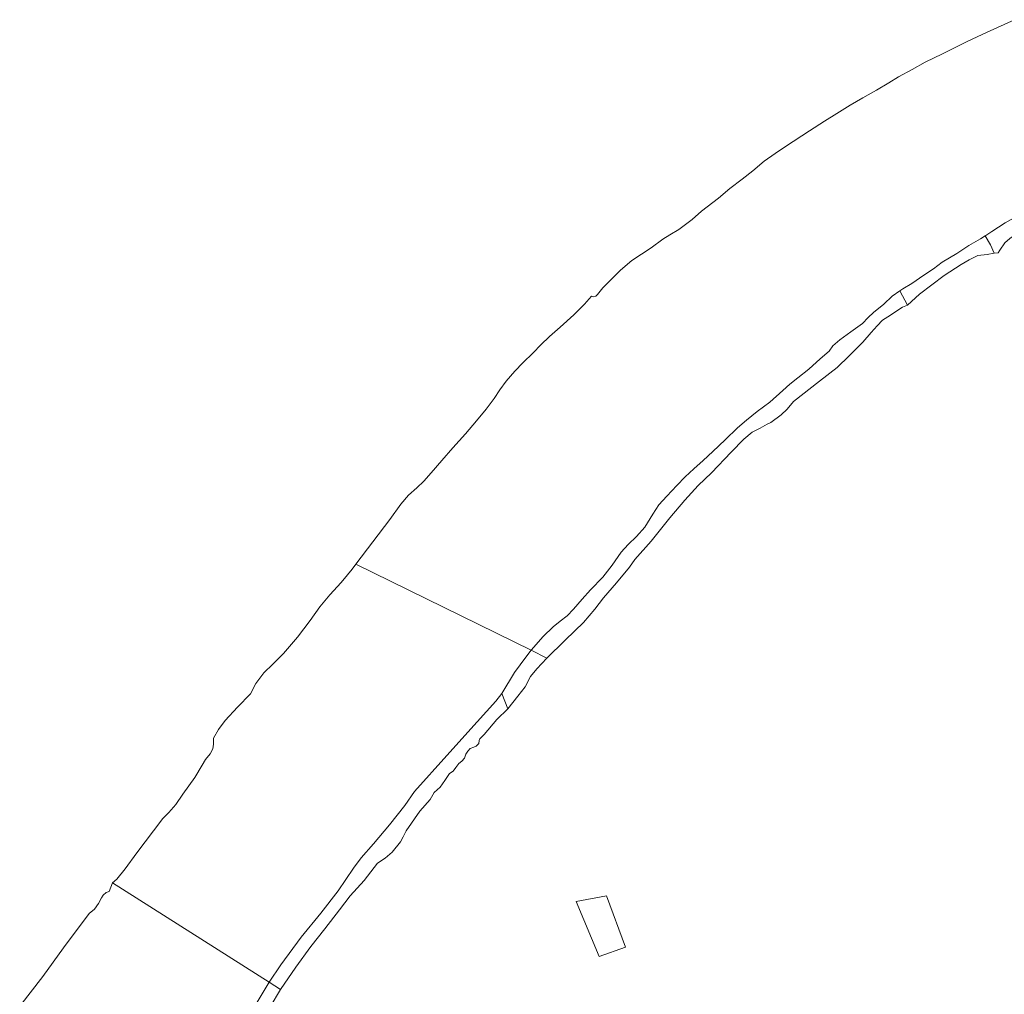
# Model space of a CAD drawing. Extents: x 184422 to 188298, y 343471 to 350189.
# Tile 331 of 513: x 185216 to 185747, y 348531 to 349057. Entities that reach past the tile are written whole.
import ezdxf

# ---------------------------------------------------------------- set-up
doc = ezdxf.new("R2010")
doc.units = 0
for name, color, linetype, lineweight in [('B-WA-GR-BOS_LOOF-GV', 252, 'Continuous', 13), ('B-WA-GR-GRAS-GV', 252, 'Continuous', 13), ('B-WA-OG-WATER-GV', 252, 'Continuous', 18), ('B-WA-OG-WATER_SLOOT-GV', 252, 'Continuous', 18)]:
    doc.layers.add(name, color=color, linetype=linetype, lineweight=lineweight)

msp = doc.modelspace()

# ---------------------------------------------------------------- linework, layer by layer
at = {"layer": 'B-WA-GR-BOS_LOOF-GV', "flags": 128}
msp.add_lwpolyline([(185516.056, 348581.473), (185528.434, 348551.855), (185542.664, 348556.862), (185532.44, 348584.448)], close=True, dxfattribs=at)
msp.add_lwpolyline([(185516.056, 348581.473), (185528.434, 348551.855), (185542.664, 348556.862), (185532.44, 348584.448)], close=True, dxfattribs=at)
msp.add_lwpolyline([(185516.056, 348581.473), (185528.434, 348551.855), (185542.664, 348556.862), (185532.44, 348584.448)], close=True, dxfattribs=at)
at = {"layer": 'B-WA-GR-GRAS-GV', "flags": 128}
for points in [[(185747.306, 348936.744), (185744.632, 348932.732), (185743.758, 348931.322), (185741.598, 348931.083), (185737.797, 348930.408), (185732.748, 348929.763), (185728.137, 348927.527), (185723.697, 348925.03), (185714.612, 348919.019), (185707.846, 348914.064), (185701.245, 348909.061), (185694.742, 348903.11), (185692.083, 348902.014), (185684.134, 348896.707), (185681.384, 348894.906), (185678.373, 348891.932), (185675.297, 348888.326), (185670.726, 348883.142), (185663.325, 348875.719), (185656.791, 348869.503), (185647.378, 348862.055), (185633.287, 348851.182), (185629.906, 348846.924), (185626.724, 348843.924), (185621.101, 348839.76), (185619.134, 348838.869), (185615.27, 348836.715), (185611.057, 348834.613), (185606.497, 348830.818), (185599.714, 348823.781), (185589.022, 348812.644), (185581.964, 348805.734), (185574.684, 348797.884), (185566.582, 348788.318), (185556.495, 348775.771), (185547.717, 348765.9), (185544.792, 348761.843), (185537.86, 348753.369), (185530.902, 348745.264), (185526.122, 348739.029), (185520.041, 348731.914), (185515.368, 348727.405), (185509.992, 348722.203), (185500.318, 348712.683), (185494.829, 348707.03), (185491.387, 348702.734), (185488.529, 348697.325), (185484.658, 348692.17), (185479.219, 348685.346)], [(185747.306, 348936.744), (185744.632, 348932.732), (185743.758, 348931.322), (185741.598, 348931.083), (185737.797, 348930.408), (185732.748, 348929.763), (185728.137, 348927.527), (185723.697, 348925.03), (185714.612, 348919.019), (185707.846, 348914.064), (185701.245, 348909.061), (185694.742, 348903.11), (185692.083, 348902.014), (185684.134, 348896.707), (185681.384, 348894.906), (185678.373, 348891.932), (185675.297, 348888.326), (185670.726, 348883.142), (185663.325, 348875.719), (185656.791, 348869.503), (185647.378, 348862.055), (185633.287, 348851.182), (185629.906, 348846.924), (185626.724, 348843.924), (185621.101, 348839.76), (185619.134, 348838.869), (185615.27, 348836.715), (185611.057, 348834.613), (185606.497, 348830.818), (185599.714, 348823.781), (185589.022, 348812.644), (185581.964, 348805.734), (185574.684, 348797.884), (185566.582, 348788.318), (185556.495, 348775.771), (185547.717, 348765.9), (185544.792, 348761.843), (185537.86, 348753.369), (185530.902, 348745.264), (185526.122, 348739.029), (185520.041, 348731.914), (185515.368, 348727.405), (185509.992, 348722.203), (185500.318, 348712.683), (185494.829, 348707.03), (185491.387, 348702.734), (185488.529, 348697.325), (185484.658, 348692.17), (185479.219, 348685.346)], [(185747.306, 348936.744), (185744.632, 348932.732), (185743.758, 348931.322), (185741.598, 348931.083), (185737.797, 348930.408), (185732.748, 348929.763), (185728.137, 348927.527), (185723.697, 348925.03), (185714.612, 348919.019), (185707.846, 348914.064), (185701.245, 348909.061), (185694.742, 348903.11), (185692.083, 348902.014), (185684.134, 348896.707), (185681.384, 348894.906), (185678.373, 348891.932), (185675.297, 348888.326), (185670.726, 348883.142), (185663.325, 348875.719), (185656.791, 348869.503), (185647.378, 348862.055), (185633.287, 348851.182), (185629.906, 348846.924), (185626.724, 348843.924), (185621.101, 348839.76), (185619.134, 348838.869), (185615.27, 348836.715), (185611.057, 348834.613), (185606.497, 348830.818), (185599.714, 348823.781), (185589.022, 348812.644), (185581.964, 348805.734), (185574.684, 348797.884), (185566.582, 348788.318), (185556.495, 348775.771), (185547.717, 348765.9), (185544.792, 348761.843), (185537.86, 348753.369), (185530.902, 348745.264), (185526.122, 348739.029), (185520.041, 348731.914), (185515.368, 348727.405), (185509.992, 348722.203), (185500.318, 348712.683), (185494.829, 348707.03), (185491.387, 348702.734), (185488.529, 348697.325), (185484.658, 348692.17), (185479.219, 348685.346)], [(185479.219, 348685.346), (185473.4, 348679.638), (185466.486, 348671.444), (185464.145, 348669.248), (185463.788, 348668.224), (185463.633, 348666.597), (185462.233, 348665.187), (185460.911, 348664.641), (185458.947, 348663.911), (185457.667, 348662.542), (185456.669, 348660.932), (185455.834, 348658.742), (185454.435, 348657.231), (185452.794, 348655.841), (185451.116, 348653.767), (185449.698, 348651.715), (185447.857, 348650.424), (185445.341, 348646.762), (185442.785, 348643.221), (185439.605, 348640.239), (185437.451, 348636.498), (185431.854, 348630.256), (185424.447, 348619.552), (185422.792, 348616.415), (185421.297, 348613.7), (185416.942, 348608.045), (185413.141, 348604.82), (185408.976, 348602.211), (185401.702, 348592.852), (185394.29, 348584.503), (185388.372, 348577.058), (185380.463, 348566.681), (185373.026, 348557.231), (185364.977, 348546.152), (185356.657, 348534.038), (185351.105, 348524.717)], [(185479.219, 348685.346), (185473.4, 348679.638), (185466.486, 348671.444), (185464.145, 348669.248), (185463.788, 348668.224), (185463.633, 348666.597), (185462.233, 348665.187), (185460.911, 348664.641), (185458.947, 348663.911), (185457.667, 348662.542), (185456.669, 348660.932), (185455.834, 348658.742), (185454.435, 348657.231), (185452.794, 348655.841), (185451.116, 348653.767), (185449.698, 348651.715), (185447.857, 348650.424), (185445.341, 348646.762), (185442.785, 348643.221), (185439.605, 348640.239), (185437.451, 348636.498), (185431.854, 348630.256), (185424.447, 348619.552), (185422.792, 348616.415), (185421.297, 348613.7), (185416.942, 348608.045), (185413.141, 348604.82), (185408.976, 348602.211), (185401.702, 348592.852), (185394.29, 348584.503), (185388.372, 348577.058), (185380.463, 348566.681), (185373.026, 348557.231), (185364.977, 348546.152), (185356.657, 348534.038), (185351.105, 348524.717)], [(185479.219, 348685.346), (185473.4, 348679.638), (185466.486, 348671.444), (185464.145, 348669.248), (185463.788, 348668.224), (185463.633, 348666.597), (185462.233, 348665.187), (185460.911, 348664.641), (185458.947, 348663.911), (185457.667, 348662.542), (185456.669, 348660.932), (185455.834, 348658.742), (185454.435, 348657.231), (185452.794, 348655.841), (185451.116, 348653.767), (185449.698, 348651.715), (185447.857, 348650.424), (185445.341, 348646.762), (185442.785, 348643.221), (185439.605, 348640.239), (185437.451, 348636.498), (185431.854, 348630.256), (185424.447, 348619.552), (185422.792, 348616.415), (185421.297, 348613.7), (185416.942, 348608.045), (185413.141, 348604.82), (185408.976, 348602.211), (185401.702, 348592.852), (185394.29, 348584.503), (185388.372, 348577.058), (185380.463, 348566.681), (185373.026, 348557.231), (185364.977, 348546.152), (185356.657, 348534.038), (185351.105, 348524.717)]]:
    msp.add_lwpolyline(points, dxfattribs=at)
msp.add_lwpolyline([(185516.056, 348581.473), (185532.44, 348584.448), (185542.664, 348556.862), (185528.434, 348551.855)], close=True, dxfattribs=at)
msp.add_lwpolyline([(185516.056, 348581.473), (185532.44, 348584.448), (185542.664, 348556.862), (185528.434, 348551.855)], close=True, dxfattribs=at)
msp.add_lwpolyline([(185516.056, 348581.473), (185532.44, 348584.448), (185542.664, 348556.862), (185528.434, 348551.855)], close=True, dxfattribs=at)
at = {"layer": 'B-WA-OG-WATER-GV', "flags": 128}
for points in [[(185752.447, 349056.983), (185737.697, 349050.192), (185727.045, 349045.231), (185713.768, 349038.574), (185704.292, 349034.006), (185697.244, 349030.15), (185689.919, 349026.111), (185684.744, 349022.895), (185678.178, 349019.032), (185670.721, 349014.878), (185663.888, 349010.951), (185656.707, 349006.362), (185650.008, 349002.254), (185641.991, 348997.095), (185629.08, 348988.624), (185623.359, 348984.752), (185617.561, 348980.739), (185611.305, 348975.43), (185605.671, 348970.908), (185599.063, 348965.958), (185592.835, 348960.826), (185583.752, 348953.821), (185578.671, 348949.322), (185571.422, 348943.885), (185566.575, 348941.038), (185562.772, 348938.588), (185556.489, 348933.908), (185551.356, 348930.584), (185546.214, 348927.054), (185539.942, 348921.88), (185534.728, 348916.715), (185530.46, 348912.365), (185527.604, 348908.773), (185526.76, 348907.978), (185525.476, 348907.624), (185524.38, 348907.815), (185520.594, 348903.529), (185514.891, 348897.782), (185507.432, 348891.094), (185501.813, 348886.16), (185496.996, 348881.675), (185492.88, 348877.407), (185487.332, 348871.91), (185483.031, 348867.483), (185478.44, 348862.102), (185474.992, 348857.336), (185471.805, 348852.761), (185467.599, 348846.898), (185462.426, 348840.677), (185456.443, 348833.722), (185449.669, 348826.176), (185443.691, 348819.28), (185437.97, 348812.599), (185433.882, 348808.205), (185430.164, 348804.622), (185425.675, 348800.595), (185421.586, 348795.767), (185415.612, 348787.556), (185397.28, 348763.359), (185491.834, 348716.981), (185498.322, 348724.316), (185503.697, 348729.528), (185507.458, 348732.586), (185511.325, 348735.576), (185514.679, 348739.197), (185519.274, 348744.57), (185523.873, 348749.629), (185530.467, 348756.408), (185535.507, 348762.9), (185540.351, 348769.898), (185544.148, 348773.902), (185548.721, 348778.339), (185553.076, 348783.36), (185557.52, 348790.397), (185560.777, 348795.292), (185564.996, 348800.056), (185570.375, 348805.892), (185574.822, 348810.484), (185579.562, 348814.876), (185584.634, 348819.248), (185589.859, 348824.061), (185596.527, 348830.5), (185603.142, 348836.898), (185607.956, 348841.113), (185613.674, 348845.738), (185620.613, 348850.817), (185627.507, 348856.962), (185631.272, 348860.486), (185635.678, 348863.933), (185641.535, 348868.527), (185647.697, 348874.06), (185652.476, 348878.185), (185654.606, 348881.11), (185658.319, 348884.31), (185664.302, 348888.601), (185670.498, 348893.206), (185673.622, 348896.408), (185676.488, 348899.091), (185682.022, 348903.524), (185686.474, 348907.893), (185690.68, 348910.707), (185692.364, 348911.834), (185697.071, 348914.818), (185703.583, 348919.233), (185708.852, 348922.696), (185713.456, 348926.296), (185721.383, 348930.933), (185727.937, 348935.281), (185734.1, 348938.777), (185736.744, 348940.393), (185737.076, 348940.596), (185740.239, 348942.704), (185747.397, 348947.439)], [(185752.447, 349056.983), (185737.697, 349050.192), (185727.045, 349045.231), (185713.768, 349038.574), (185704.292, 349034.006), (185697.244, 349030.15), (185689.919, 349026.111), (185684.744, 349022.895), (185678.178, 349019.032), (185670.721, 349014.878), (185663.888, 349010.951), (185656.707, 349006.362), (185650.008, 349002.254), (185641.991, 348997.095), (185629.08, 348988.624), (185623.359, 348984.752), (185617.561, 348980.739), (185611.305, 348975.43), (185605.671, 348970.908), (185599.063, 348965.958), (185592.835, 348960.826), (185583.752, 348953.821), (185578.671, 348949.322), (185571.422, 348943.885), (185566.575, 348941.038), (185562.772, 348938.588), (185556.489, 348933.908), (185551.356, 348930.584), (185546.214, 348927.054), (185539.942, 348921.88), (185534.728, 348916.715), (185530.46, 348912.365), (185527.604, 348908.773), (185526.76, 348907.978), (185525.476, 348907.624), (185524.38, 348907.815), (185520.594, 348903.529), (185514.891, 348897.782), (185507.432, 348891.094), (185501.813, 348886.16), (185496.996, 348881.675), (185492.88, 348877.407), (185487.332, 348871.91), (185483.031, 348867.483), (185478.44, 348862.102), (185474.992, 348857.336), (185471.805, 348852.761), (185467.599, 348846.898), (185462.426, 348840.677), (185456.443, 348833.722), (185449.669, 348826.176), (185443.691, 348819.28), (185437.97, 348812.599), (185433.882, 348808.205), (185430.164, 348804.622), (185425.675, 348800.595), (185421.586, 348795.767), (185415.612, 348787.556), (185397.28, 348763.359), (185491.834, 348716.981), (185498.322, 348724.316), (185503.697, 348729.528), (185507.458, 348732.586), (185511.325, 348735.576), (185514.679, 348739.197), (185519.274, 348744.57), (185523.873, 348749.629), (185530.467, 348756.408), (185535.507, 348762.9), (185540.351, 348769.898), (185544.148, 348773.902), (185548.721, 348778.339), (185553.076, 348783.36), (185557.52, 348790.397), (185560.777, 348795.292), (185564.996, 348800.056), (185570.375, 348805.892), (185574.822, 348810.484), (185579.562, 348814.876), (185584.634, 348819.248), (185589.859, 348824.061), (185596.527, 348830.5), (185603.142, 348836.898), (185607.956, 348841.113), (185613.674, 348845.738), (185620.613, 348850.817), (185627.507, 348856.962), (185631.272, 348860.486), (185635.678, 348863.933), (185641.535, 348868.527), (185647.697, 348874.06), (185652.476, 348878.185), (185654.606, 348881.11), (185658.319, 348884.31), (185664.302, 348888.601), (185670.498, 348893.206), (185673.622, 348896.408), (185676.488, 348899.091), (185682.022, 348903.524), (185686.474, 348907.893), (185690.68, 348910.707), (185692.364, 348911.834), (185697.071, 348914.818), (185703.583, 348919.233), (185708.852, 348922.696), (185713.456, 348926.296), (185721.383, 348930.933), (185727.937, 348935.281), (185734.1, 348938.777), (185736.744, 348940.393), (185737.076, 348940.596), (185740.239, 348942.704), (185747.397, 348947.439)], [(185752.447, 349056.983), (185737.697, 349050.192), (185727.045, 349045.231), (185713.768, 349038.574), (185704.292, 349034.006), (185697.244, 349030.15), (185689.919, 349026.111), (185684.744, 349022.895), (185678.178, 349019.032), (185670.721, 349014.878), (185663.888, 349010.951), (185656.707, 349006.362), (185650.008, 349002.254), (185641.991, 348997.095), (185629.08, 348988.624), (185623.359, 348984.752), (185617.561, 348980.739), (185611.305, 348975.43), (185605.671, 348970.908), (185599.063, 348965.958), (185592.835, 348960.826), (185583.752, 348953.821), (185578.671, 348949.322), (185571.422, 348943.885), (185566.575, 348941.038), (185562.772, 348938.588), (185556.489, 348933.908), (185551.356, 348930.584), (185546.214, 348927.054), (185539.942, 348921.88), (185534.728, 348916.715), (185530.46, 348912.365), (185527.604, 348908.773), (185526.76, 348907.978), (185525.476, 348907.624), (185524.38, 348907.815), (185520.594, 348903.529), (185514.891, 348897.782), (185507.432, 348891.094), (185501.813, 348886.16), (185496.996, 348881.675), (185492.88, 348877.407), (185487.332, 348871.91), (185483.031, 348867.483), (185478.44, 348862.102), (185474.992, 348857.336), (185471.805, 348852.761), (185467.599, 348846.898), (185462.426, 348840.677), (185456.443, 348833.722), (185449.669, 348826.176), (185443.691, 348819.28), (185437.97, 348812.599), (185433.882, 348808.205), (185430.164, 348804.622), (185425.675, 348800.595), (185421.586, 348795.767), (185415.612, 348787.556), (185397.28, 348763.359), (185491.834, 348716.981), (185498.322, 348724.316), (185503.697, 348729.528), (185507.458, 348732.586), (185511.325, 348735.576), (185514.679, 348739.197), (185519.274, 348744.57), (185523.873, 348749.629), (185530.467, 348756.408), (185535.507, 348762.9), (185540.351, 348769.898), (185544.148, 348773.902), (185548.721, 348778.339), (185553.076, 348783.36), (185557.52, 348790.397), (185560.777, 348795.292), (185564.996, 348800.056), (185570.375, 348805.892), (185574.822, 348810.484), (185579.562, 348814.876), (185584.634, 348819.248), (185589.859, 348824.061), (185596.527, 348830.5), (185603.142, 348836.898), (185607.956, 348841.113), (185613.674, 348845.738), (185620.613, 348850.817), (185627.507, 348856.962), (185631.272, 348860.486), (185635.678, 348863.933), (185641.535, 348868.527), (185647.697, 348874.06), (185652.476, 348878.185), (185654.606, 348881.11), (185658.319, 348884.31), (185664.302, 348888.601), (185670.498, 348893.206), (185673.622, 348896.408), (185676.488, 348899.091), (185682.022, 348903.524), (185686.474, 348907.893), (185690.68, 348910.707), (185692.364, 348911.834), (185697.071, 348914.818), (185703.583, 348919.233), (185708.852, 348922.696), (185713.456, 348926.296), (185721.383, 348930.933), (185727.937, 348935.281), (185734.1, 348938.777), (185736.744, 348940.393), (185737.076, 348940.596), (185740.239, 348942.704), (185747.397, 348947.439)], [(185344.059, 348527.241), (185350.596, 348538.036), (185266.12, 348591.592), (185264.188, 348586.92), (185262.585, 348586.25), (185261.059, 348584.861), (185260.083, 348583.376), (185258.439, 348580.34), (185256.35, 348577.265), (185253.365, 348575.047), (185239.547, 348556.412), (185228.48, 348541.057), (185215.975, 348525.086)], [(185344.059, 348527.241), (185350.596, 348538.036), (185266.12, 348591.592), (185264.188, 348586.92), (185262.585, 348586.25), (185261.059, 348584.861), (185260.083, 348583.376), (185258.439, 348580.34), (185256.35, 348577.265), (185253.365, 348575.047), (185239.547, 348556.412), (185228.48, 348541.057), (185215.975, 348525.086)], [(185344.059, 348527.241), (185350.596, 348538.036), (185266.12, 348591.592), (185264.188, 348586.92), (185262.585, 348586.25), (185261.059, 348584.861), (185260.083, 348583.376), (185258.439, 348580.34), (185256.35, 348577.265), (185253.365, 348575.047), (185239.547, 348556.412), (185228.48, 348541.057), (185215.975, 348525.086)]]:
    msp.add_lwpolyline(points, dxfattribs=at)
msp.add_lwpolyline([(185356.896, 348547.33), (185367.825, 348562.301), (185378.402, 348575.142), (185387.686, 348587.248), (185395.974, 348599.411), (185400.158, 348605.047), (185406.754, 348612.494), (185415.373, 348622.878), (185423.786, 348633.192), (185428.838, 348640.792), (185446.433, 348660.194), (185462.707, 348678.278), (185472.824, 348689.469), (185475.962, 348693.653), (185482.821, 348704.976), (185489.031, 348713.207), (185491.834, 348716.981), (185397.28, 348763.359), (185395.233, 348760.644), (185392.837, 348757.713), (185389.322, 348753.456), (185383.197, 348746.803), (185377.926, 348740.331), (185372.665, 348733.002), (185365.882, 348723.942), (185358.308, 348715.181), (185352.548, 348709.458), (185347.564, 348704.806), (185343.416, 348699.067), (185340.432, 348693.445), (185333.524, 348686.234), (185326.821, 348679.094), (185323.279, 348674.254), (185320.559, 348669.526), (185320.539, 348668.258), (185320.426, 348666.268), (185320.078, 348663.796), (185318.773, 348661.107), (185316.272, 348658.061), (185314.388, 348655.057), (185310.525, 348648.328), (185303.912, 348639.441), (185300.278, 348633.708), (185296.42, 348629.447), (185293.237, 348626.222), (185288.07, 348619.614), (185279.196, 348607.65), (185272.853, 348599.143), (185268.291, 348593.605), (185266.12, 348591.592), (185350.596, 348538.036)], close=True, dxfattribs=at)
msp.add_lwpolyline([(185356.896, 348547.33), (185367.825, 348562.301), (185378.402, 348575.142), (185387.686, 348587.248), (185395.974, 348599.411), (185400.158, 348605.047), (185406.754, 348612.494), (185415.373, 348622.878), (185423.786, 348633.192), (185428.838, 348640.792), (185446.433, 348660.194), (185462.707, 348678.278), (185472.824, 348689.469), (185475.962, 348693.653), (185482.821, 348704.976), (185489.031, 348713.207), (185491.834, 348716.981), (185397.28, 348763.359), (185395.233, 348760.644), (185392.837, 348757.713), (185389.322, 348753.456), (185383.197, 348746.803), (185377.926, 348740.331), (185372.665, 348733.002), (185365.882, 348723.942), (185358.308, 348715.181), (185352.548, 348709.458), (185347.564, 348704.806), (185343.416, 348699.067), (185340.432, 348693.445), (185333.524, 348686.234), (185326.821, 348679.094), (185323.279, 348674.254), (185320.559, 348669.526), (185320.539, 348668.258), (185320.426, 348666.268), (185320.078, 348663.796), (185318.773, 348661.107), (185316.272, 348658.061), (185314.388, 348655.057), (185310.525, 348648.328), (185303.912, 348639.441), (185300.278, 348633.708), (185296.42, 348629.447), (185293.237, 348626.222), (185288.07, 348619.614), (185279.196, 348607.65), (185272.853, 348599.143), (185268.291, 348593.605), (185266.12, 348591.592), (185350.596, 348538.036)], close=True, dxfattribs=at)
msp.add_lwpolyline([(185356.896, 348547.33), (185367.825, 348562.301), (185378.402, 348575.142), (185387.686, 348587.248), (185395.974, 348599.411), (185400.158, 348605.047), (185406.754, 348612.494), (185415.373, 348622.878), (185423.786, 348633.192), (185428.838, 348640.792), (185446.433, 348660.194), (185462.707, 348678.278), (185472.824, 348689.469), (185475.962, 348693.653), (185482.821, 348704.976), (185489.031, 348713.207), (185491.834, 348716.981), (185397.28, 348763.359), (185395.233, 348760.644), (185392.837, 348757.713), (185389.322, 348753.456), (185383.197, 348746.803), (185377.926, 348740.331), (185372.665, 348733.002), (185365.882, 348723.942), (185358.308, 348715.181), (185352.548, 348709.458), (185347.564, 348704.806), (185343.416, 348699.067), (185340.432, 348693.445), (185333.524, 348686.234), (185326.821, 348679.094), (185323.279, 348674.254), (185320.559, 348669.526), (185320.539, 348668.258), (185320.426, 348666.268), (185320.078, 348663.796), (185318.773, 348661.107), (185316.272, 348658.061), (185314.388, 348655.057), (185310.525, 348648.328), (185303.912, 348639.441), (185300.278, 348633.708), (185296.42, 348629.447), (185293.237, 348626.222), (185288.07, 348619.614), (185279.196, 348607.65), (185272.853, 348599.143), (185268.291, 348593.605), (185266.12, 348591.592), (185350.596, 348538.036)], close=True, dxfattribs=at)
at = {"layer": 'B-WA-OG-WATER_SLOOT-GV', "flags": 128}
for points in [[(185775.711, 348953.825), (185770.576, 348959.879), (185763.851, 348956.605), (185747.397, 348947.439), (185740.239, 348942.704), (185737.076, 348940.596), (185736.744, 348940.393), (185739.551, 348935.605), (185741.598, 348931.083), (185743.758, 348931.322), (185744.632, 348932.732), (185747.306, 348936.744), (185750.028, 348938.994), (185754.432, 348942.061), (185765.836, 348948.688)], [(185775.711, 348953.825), (185770.576, 348959.879), (185763.851, 348956.605), (185747.397, 348947.439), (185740.239, 348942.704), (185737.076, 348940.596), (185736.744, 348940.393), (185739.551, 348935.605), (185741.598, 348931.083), (185743.758, 348931.322), (185744.632, 348932.732), (185747.306, 348936.744), (185750.028, 348938.994), (185754.432, 348942.061), (185765.836, 348948.688)], [(185775.711, 348953.825), (185770.576, 348959.879), (185763.851, 348956.605), (185747.397, 348947.439), (185740.239, 348942.704), (185737.076, 348940.596), (185736.744, 348940.393), (185739.551, 348935.605), (185741.598, 348931.083), (185743.758, 348931.322), (185744.632, 348932.732), (185747.306, 348936.744), (185750.028, 348938.994), (185754.432, 348942.061), (185765.836, 348948.688)], [(185741.598, 348931.083), (185739.551, 348935.605), (185736.744, 348940.393), (185734.1, 348938.777), (185727.937, 348935.281), (185721.383, 348930.933), (185713.456, 348926.296), (185708.852, 348922.696), (185703.583, 348919.233), (185697.071, 348914.818), (185692.364, 348911.834), (185690.68, 348910.707), (185694.742, 348903.11), (185701.245, 348909.061), (185707.846, 348914.064), (185714.612, 348919.019), (185723.697, 348925.03), (185728.137, 348927.527), (185732.748, 348929.763), (185737.797, 348930.408)], [(185741.598, 348931.083), (185739.551, 348935.605), (185736.744, 348940.393), (185734.1, 348938.777), (185727.937, 348935.281), (185721.383, 348930.933), (185713.456, 348926.296), (185708.852, 348922.696), (185703.583, 348919.233), (185697.071, 348914.818), (185692.364, 348911.834), (185690.68, 348910.707), (185694.742, 348903.11), (185701.245, 348909.061), (185707.846, 348914.064), (185714.612, 348919.019), (185723.697, 348925.03), (185728.137, 348927.527), (185732.748, 348929.763), (185737.797, 348930.408)], [(185741.598, 348931.083), (185739.551, 348935.605), (185736.744, 348940.393), (185734.1, 348938.777), (185727.937, 348935.281), (185721.383, 348930.933), (185713.456, 348926.296), (185708.852, 348922.696), (185703.583, 348919.233), (185697.071, 348914.818), (185692.364, 348911.834), (185690.68, 348910.707), (185694.742, 348903.11), (185701.245, 348909.061), (185707.846, 348914.064), (185714.612, 348919.019), (185723.697, 348925.03), (185728.137, 348927.527), (185732.748, 348929.763), (185737.797, 348930.408)], [(185694.742, 348903.11), (185690.68, 348910.707), (185686.474, 348907.893), (185682.022, 348903.524), (185676.488, 348899.091), (185673.622, 348896.408), (185670.498, 348893.206), (185664.302, 348888.601), (185658.319, 348884.31), (185654.606, 348881.11), (185652.476, 348878.185), (185647.697, 348874.06), (185641.535, 348868.527), (185635.678, 348863.933), (185631.272, 348860.486), (185627.507, 348856.962), (185620.613, 348850.817), (185613.674, 348845.738), (185607.956, 348841.113), (185603.142, 348836.898), (185596.527, 348830.5), (185589.859, 348824.061), (185584.634, 348819.248), (185579.562, 348814.876), (185574.822, 348810.484), (185570.375, 348805.892), (185564.996, 348800.056), (185560.777, 348795.292), (185557.52, 348790.397), (185553.076, 348783.36), (185548.721, 348778.339), (185544.148, 348773.902), (185540.351, 348769.898), (185535.507, 348762.9), (185530.467, 348756.408), (185523.873, 348749.629), (185519.274, 348744.57), (185514.679, 348739.197), (185511.325, 348735.576), (185507.458, 348732.586), (185503.697, 348729.528), (185498.322, 348724.316), (185491.834, 348716.981), (185500.318, 348712.683), (185509.992, 348722.203), (185515.368, 348727.405), (185520.041, 348731.914), (185526.122, 348739.029), (185530.902, 348745.264), (185537.86, 348753.369), (185544.792, 348761.843), (185547.717, 348765.9), (185556.495, 348775.771), (185566.582, 348788.318), (185574.684, 348797.884), (185581.964, 348805.734), (185589.022, 348812.644), (185599.714, 348823.781), (185606.497, 348830.818), (185611.057, 348834.613), (185615.27, 348836.715), (185619.134, 348838.869), (185621.101, 348839.76), (185626.724, 348843.924), (185629.906, 348846.924), (185633.287, 348851.182), (185647.378, 348862.055), (185656.791, 348869.503), (185663.325, 348875.719), (185670.726, 348883.142), (185675.297, 348888.326), (185678.373, 348891.932), (185681.384, 348894.906), (185684.134, 348896.707), (185692.083, 348902.014)], [(185694.742, 348903.11), (185690.68, 348910.707), (185686.474, 348907.893), (185682.022, 348903.524), (185676.488, 348899.091), (185673.622, 348896.408), (185670.498, 348893.206), (185664.302, 348888.601), (185658.319, 348884.31), (185654.606, 348881.11), (185652.476, 348878.185), (185647.697, 348874.06), (185641.535, 348868.527), (185635.678, 348863.933), (185631.272, 348860.486), (185627.507, 348856.962), (185620.613, 348850.817), (185613.674, 348845.738), (185607.956, 348841.113), (185603.142, 348836.898), (185596.527, 348830.5), (185589.859, 348824.061), (185584.634, 348819.248), (185579.562, 348814.876), (185574.822, 348810.484), (185570.375, 348805.892), (185564.996, 348800.056), (185560.777, 348795.292), (185557.52, 348790.397), (185553.076, 348783.36), (185548.721, 348778.339), (185544.148, 348773.902), (185540.351, 348769.898), (185535.507, 348762.9), (185530.467, 348756.408), (185523.873, 348749.629), (185519.274, 348744.57), (185514.679, 348739.197), (185511.325, 348735.576), (185507.458, 348732.586), (185503.697, 348729.528), (185498.322, 348724.316), (185491.834, 348716.981), (185500.318, 348712.683), (185509.992, 348722.203), (185515.368, 348727.405), (185520.041, 348731.914), (185526.122, 348739.029), (185530.902, 348745.264), (185537.86, 348753.369), (185544.792, 348761.843), (185547.717, 348765.9), (185556.495, 348775.771), (185566.582, 348788.318), (185574.684, 348797.884), (185581.964, 348805.734), (185589.022, 348812.644), (185599.714, 348823.781), (185606.497, 348830.818), (185611.057, 348834.613), (185615.27, 348836.715), (185619.134, 348838.869), (185621.101, 348839.76), (185626.724, 348843.924), (185629.906, 348846.924), (185633.287, 348851.182), (185647.378, 348862.055), (185656.791, 348869.503), (185663.325, 348875.719), (185670.726, 348883.142), (185675.297, 348888.326), (185678.373, 348891.932), (185681.384, 348894.906), (185684.134, 348896.707), (185692.083, 348902.014)], [(185694.742, 348903.11), (185690.68, 348910.707), (185686.474, 348907.893), (185682.022, 348903.524), (185676.488, 348899.091), (185673.622, 348896.408), (185670.498, 348893.206), (185664.302, 348888.601), (185658.319, 348884.31), (185654.606, 348881.11), (185652.476, 348878.185), (185647.697, 348874.06), (185641.535, 348868.527), (185635.678, 348863.933), (185631.272, 348860.486), (185627.507, 348856.962), (185620.613, 348850.817), (185613.674, 348845.738), (185607.956, 348841.113), (185603.142, 348836.898), (185596.527, 348830.5), (185589.859, 348824.061), (185584.634, 348819.248), (185579.562, 348814.876), (185574.822, 348810.484), (185570.375, 348805.892), (185564.996, 348800.056), (185560.777, 348795.292), (185557.52, 348790.397), (185553.076, 348783.36), (185548.721, 348778.339), (185544.148, 348773.902), (185540.351, 348769.898), (185535.507, 348762.9), (185530.467, 348756.408), (185523.873, 348749.629), (185519.274, 348744.57), (185514.679, 348739.197), (185511.325, 348735.576), (185507.458, 348732.586), (185503.697, 348729.528), (185498.322, 348724.316), (185491.834, 348716.981), (185500.318, 348712.683), (185509.992, 348722.203), (185515.368, 348727.405), (185520.041, 348731.914), (185526.122, 348739.029), (185530.902, 348745.264), (185537.86, 348753.369), (185544.792, 348761.843), (185547.717, 348765.9), (185556.495, 348775.771), (185566.582, 348788.318), (185574.684, 348797.884), (185581.964, 348805.734), (185589.022, 348812.644), (185599.714, 348823.781), (185606.497, 348830.818), (185611.057, 348834.613), (185615.27, 348836.715), (185619.134, 348838.869), (185621.101, 348839.76), (185626.724, 348843.924), (185629.906, 348846.924), (185633.287, 348851.182), (185647.378, 348862.055), (185656.791, 348869.503), (185663.325, 348875.719), (185670.726, 348883.142), (185675.297, 348888.326), (185678.373, 348891.932), (185681.384, 348894.906), (185684.134, 348896.707), (185692.083, 348902.014)], [(185500.318, 348712.683), (185491.834, 348716.981), (185489.031, 348713.207), (185482.821, 348704.976), (185475.962, 348693.653), (185479.219, 348685.346), (185484.658, 348692.17), (185488.529, 348697.325), (185491.387, 348702.734), (185494.829, 348707.03)], [(185500.318, 348712.683), (185491.834, 348716.981), (185489.031, 348713.207), (185482.821, 348704.976), (185475.962, 348693.653), (185479.219, 348685.346), (185484.658, 348692.17), (185488.529, 348697.325), (185491.387, 348702.734), (185494.829, 348707.03)], [(185500.318, 348712.683), (185491.834, 348716.981), (185489.031, 348713.207), (185482.821, 348704.976), (185475.962, 348693.653), (185479.219, 348685.346), (185484.658, 348692.17), (185488.529, 348697.325), (185491.387, 348702.734), (185494.829, 348707.03)], [(185479.219, 348685.346), (185475.962, 348693.653), (185472.824, 348689.469), (185462.707, 348678.278), (185446.433, 348660.194), (185428.838, 348640.792), (185423.786, 348633.192), (185415.373, 348622.878), (185406.754, 348612.494), (185400.158, 348605.047), (185395.974, 348599.411), (185387.686, 348587.248), (185378.402, 348575.142), (185367.825, 348562.301), (185356.896, 348547.33), (185350.596, 348538.036), (185356.657, 348534.038), (185364.977, 348546.152), (185373.026, 348557.231), (185380.463, 348566.681), (185388.372, 348577.058), (185394.29, 348584.503), (185401.702, 348592.852), (185408.976, 348602.211), (185413.141, 348604.82), (185416.942, 348608.045), (185421.297, 348613.7), (185422.792, 348616.415), (185424.447, 348619.552), (185431.854, 348630.256), (185437.451, 348636.498), (185439.605, 348640.239), (185442.785, 348643.221), (185445.341, 348646.762), (185447.857, 348650.424), (185449.698, 348651.715), (185451.116, 348653.767), (185452.794, 348655.841), (185454.435, 348657.231), (185455.834, 348658.742), (185456.669, 348660.932), (185457.667, 348662.542), (185458.947, 348663.911), (185460.911, 348664.641), (185462.233, 348665.187), (185463.633, 348666.597), (185463.788, 348668.224), (185464.145, 348669.248), (185466.486, 348671.444), (185473.4, 348679.638)], [(185479.219, 348685.346), (185475.962, 348693.653), (185472.824, 348689.469), (185462.707, 348678.278), (185446.433, 348660.194), (185428.838, 348640.792), (185423.786, 348633.192), (185415.373, 348622.878), (185406.754, 348612.494), (185400.158, 348605.047), (185395.974, 348599.411), (185387.686, 348587.248), (185378.402, 348575.142), (185367.825, 348562.301), (185356.896, 348547.33), (185350.596, 348538.036), (185356.657, 348534.038), (185364.977, 348546.152), (185373.026, 348557.231), (185380.463, 348566.681), (185388.372, 348577.058), (185394.29, 348584.503), (185401.702, 348592.852), (185408.976, 348602.211), (185413.141, 348604.82), (185416.942, 348608.045), (185421.297, 348613.7), (185422.792, 348616.415), (185424.447, 348619.552), (185431.854, 348630.256), (185437.451, 348636.498), (185439.605, 348640.239), (185442.785, 348643.221), (185445.341, 348646.762), (185447.857, 348650.424), (185449.698, 348651.715), (185451.116, 348653.767), (185452.794, 348655.841), (185454.435, 348657.231), (185455.834, 348658.742), (185456.669, 348660.932), (185457.667, 348662.542), (185458.947, 348663.911), (185460.911, 348664.641), (185462.233, 348665.187), (185463.633, 348666.597), (185463.788, 348668.224), (185464.145, 348669.248), (185466.486, 348671.444), (185473.4, 348679.638)], [(185479.219, 348685.346), (185475.962, 348693.653), (185472.824, 348689.469), (185462.707, 348678.278), (185446.433, 348660.194), (185428.838, 348640.792), (185423.786, 348633.192), (185415.373, 348622.878), (185406.754, 348612.494), (185400.158, 348605.047), (185395.974, 348599.411), (185387.686, 348587.248), (185378.402, 348575.142), (185367.825, 348562.301), (185356.896, 348547.33), (185350.596, 348538.036), (185356.657, 348534.038), (185364.977, 348546.152), (185373.026, 348557.231), (185380.463, 348566.681), (185388.372, 348577.058), (185394.29, 348584.503), (185401.702, 348592.852), (185408.976, 348602.211), (185413.141, 348604.82), (185416.942, 348608.045), (185421.297, 348613.7), (185422.792, 348616.415), (185424.447, 348619.552), (185431.854, 348630.256), (185437.451, 348636.498), (185439.605, 348640.239), (185442.785, 348643.221), (185445.341, 348646.762), (185447.857, 348650.424), (185449.698, 348651.715), (185451.116, 348653.767), (185452.794, 348655.841), (185454.435, 348657.231), (185455.834, 348658.742), (185456.669, 348660.932), (185457.667, 348662.542), (185458.947, 348663.911), (185460.911, 348664.641), (185462.233, 348665.187), (185463.633, 348666.597), (185463.788, 348668.224), (185464.145, 348669.248), (185466.486, 348671.444), (185473.4, 348679.638)], [(185356.657, 348534.038), (185350.596, 348538.036), (185344.059, 348527.241), (185340.433, 348519.872), (185338.742, 348515.155), (185340.005, 348514.717), (185345.267, 348510.327), (185346.292, 348513.514), (185347.443, 348516.963), (185349.111, 348521.438), (185351.105, 348524.717)], [(185356.657, 348534.038), (185350.596, 348538.036), (185344.059, 348527.241), (185340.433, 348519.872), (185338.742, 348515.155), (185340.005, 348514.717), (185345.267, 348510.327), (185346.292, 348513.514), (185347.443, 348516.963), (185349.111, 348521.438), (185351.105, 348524.717)], [(185356.657, 348534.038), (185350.596, 348538.036), (185344.059, 348527.241), (185340.433, 348519.872), (185338.742, 348515.155), (185340.005, 348514.717), (185345.267, 348510.327), (185346.292, 348513.514), (185347.443, 348516.963), (185349.111, 348521.438), (185351.105, 348524.717)]]:
    msp.add_lwpolyline(points, close=True, dxfattribs=at)

doc.saveas('drawing.dxf')
